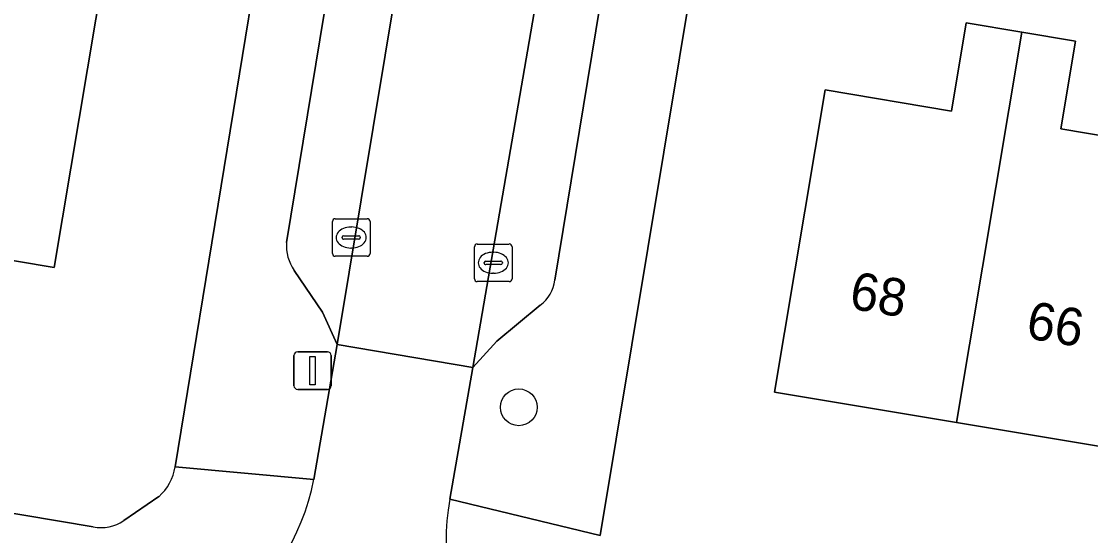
# Model space of a CAD drawing. Extents: x 163683 to 164494, y 382709 to 383872.
# Drawn here: x 163796.88 to 163825.35, y 383156.46 to 383170.15 of the extents above; entities that cross this region are included whole.
import ezdxf

# ---------------------------------------------------------------- set-up
doc = ezdxf.new("R2010")
doc.units = 0
for name, color, linetype in [('IMGEO_Boom', 7, 'Continuous'), ('IMGEO_Erf', 7, 'Continuous'), ('IMGEO_Kolk', 7, 'Continuous'), ('IMGEO_Lichtmast', 7, 'Continuous'), ('IMGEO_Pand', 7, 'Continuous'), ('IMGEO_Pand_nummerreeks', 7, 'Continuous'), ('IMGEO_Parkeervlak_open', 7, 'Continuous'), ('IMGEO_Rijbaan_lokaal_open', 7, 'Continuous'), ('IMGEO_Voetpad_open', 7, 'Continuous')]:
    doc.layers.add(name, color=color, linetype=linetype)

msp = doc.modelspace()

# ---------------------------------------------------------------- linework, layer by layer
at = {"layer": 'IMGEO_Boom'}
msp.add_circle((163810.122, 383159.875), 0.489, dxfattribs=at)
at = {"layer": 'IMGEO_Erf'}
for points in [[(163800.972, 383158.294), (163804.884, 383182.205)], [(163816.096, 383179.394), (163812.287, 383156.459)], [(163795.588, 383172.121), (163799.079, 383171.536), (163797.751, 383163.599), (163792.889, 383164.412)], [(163826.463, 383158.689), (163821.773, 383159.473), (163816.934, 383160.282), (163818.279, 383168.325), (163821.639, 383167.763), (163822.032, 383170.113), (163823.513, 383169.866), (163824.948, 383169.626), (163824.557, 383167.285), (163827.811, 383166.741)], [(163777.527, 383160.268), (163798.786, 383156.69)], [(163799.605, 383156.859), (163800.535, 383157.496)]]:
    msp.add_lwpolyline(points, dxfattribs=at)
for centre, radius, start, end in [((163799.694, 383158.475), 1.291, 310.6621, 351.926), ((163798.989, 383157.776), 1.105, 259.4223, 303.8963)]:
    msp.add_arc(centre, radius, start, end, dxfattribs=at)
at = {"layer": 'IMGEO_Kolk'}
for p, q in [((163805.16, 383163.97), (163805.16, 383164.822)), ((163805.235, 383164.896), (163806.087, 383164.896)), ((163806.161, 383164.822), (163806.161, 383163.97)), ((163805.462, 383164.439), (163805.86, 383164.439)), ((163805.648, 383164.676), (163805.673, 383164.676)), ((163805.419, 383164.39), (163805.419, 383164.402)), ((163805.857, 383164.353), (163805.459, 383164.353)), ((163805.903, 383164.402), (163805.903, 383164.39)), ((163808.942, 383163.297), (163808.942, 383164.149)), ((163809.017, 383164.223), (163809.869, 383164.223)), ((163809.943, 383164.149), (163809.943, 383163.297)), ((163806.087, 383163.896), (163805.235, 383163.896)), ((163805.671, 383164.116), (163805.646, 383164.116)), ((163809.43, 383164.003), (163809.455, 383164.003)), ((163809.201, 383163.717), (163809.201, 383163.729)), ((163809.639, 383163.68), (163809.241, 383163.68)), ((163809.244, 383163.766), (163809.642, 383163.766)), ((163809.685, 383163.729), (163809.685, 383163.717)), ((163809.453, 383163.443), (163809.428, 383163.443)), ((163809.869, 383163.223), (163809.017, 383163.223))]:
    msp.add_line(p, q, dxfattribs=at)
for points in [[(163805.16, 383163.97), (163805.16, 383164.822)], [(163805.235, 383164.896), (163806.087, 383164.896)], [(163806.161, 383164.822), (163806.161, 383163.97)], [(163808.942, 383163.297), (163808.942, 383164.149)], [(163809.017, 383164.223), (163809.869, 383164.223)], [(163809.943, 383164.149), (163809.943, 383163.297)], [(163806.087, 383163.896), (163805.235, 383163.896)], [(163809.869, 383163.223), (163809.017, 383163.223)]]:
    msp.add_lwpolyline(points, dxfattribs=at)
for centre, radius, start, end in [((163805.237, 383164.82), 0.0765, 91.552, 178.448), ((163805.237, 383164.82), 0.0765, 91.552, 178.448), ((163806.085, 383164.82), 0.0765, 1.552, 88.448), ((163806.085, 383164.82), 0.0765, 1.552, 88.448), ((163805.459, 383164.399), 0.0403, 85.8775, 175.7526), ((163805.864, 383164.401), 0.0386, 1.7309, 96.639), ((163805.456, 383164.389), 0.0366, 178.938, 274.7102), ((163805.86, 383164.396), 0.043, 264.8664, 352.4533), ((163809.019, 383164.147), 0.0765, 91.552, 178.448), ((163809.019, 383164.147), 0.0765, 91.552, 178.448), ((163809.867, 383164.147), 0.0765, 1.552, 88.448), ((163809.867, 383164.147), 0.0765, 1.552, 88.448), ((163805.237, 383163.972), 0.0765, 181.552, 268.448), ((163805.237, 383163.972), 0.0765, 181.552, 268.448), ((163806.085, 383163.972), 0.0765, 271.552, 358.448), ((163806.085, 383163.972), 0.0765, 271.552, 358.448), ((163809.241, 383163.726), 0.0403, 85.8775, 175.7526), ((163809.238, 383163.716), 0.0366, 178.938, 274.7102), ((163809.642, 383163.723), 0.043, 264.8664, 352.4533), ((163809.646, 383163.728), 0.0386, 1.7309, 96.639), ((163809.019, 383163.299), 0.0765, 181.552, 268.448), ((163809.019, 383163.299), 0.0765, 181.552, 268.448), ((163809.867, 383163.299), 0.0765, 271.552, 358.448), ((163809.867, 383163.299), 0.0765, 271.552, 358.448)]:
    msp.add_arc(centre, radius, start, end, dxfattribs=at)
for centre, major_axis, ratio, start_param, end_param in [((163805.647, 383164.396), (-0.387, 0.002), 0.722429, 4.712389, 7.853982), ((163805.672, 383164.396), (-0.39, 0.002), 0.717154, 1.570796, 4.712389), ((163809.429, 383163.723), (-0.387, 0.002), 0.722429, 4.712389, 7.853982), ((163809.454, 383163.723), (-0.39, 0.002), 0.717154, 1.570796, 4.712389)]:
    msp.add_ellipse(centre, major_axis=major_axis, ratio=ratio, start_param=start_param, end_param=end_param, dxfattribs=at)
at = {"layer": 'IMGEO_Lichtmast'}
for p, q in [((163804.235, 383161.351), (163805.025, 383161.351)), ((163805.025, 383161.351), (163804.235, 383161.351)), ((163804.135, 383160.451), (163804.135, 383161.251)), ((163804.135, 383161.251), (163804.135, 383160.451)), ((163805.125, 383161.251), (163805.125, 383160.451)), ((163805.125, 383160.451), (163805.125, 383161.251)), ((163805.025, 383160.351), (163804.235, 383160.351)), ((163804.235, 383160.351), (163805.025, 383160.351))]:
    msp.add_line(p, q, dxfattribs=at)
msp.add_lwpolyline([(163804.555, 383161.226), (163804.705, 383161.226), (163804.705, 383160.476), (163804.555, 383160.476), (163804.555, 383161.226)], dxfattribs=at)
for centre, start, end in [((163804.235, 383161.251), 90, 180), ((163804.235, 383161.251), 90, 180), ((163805.025, 383161.251), 0, 90), ((163805.025, 383161.251), 360, 90), ((163804.235, 383160.451), 180, 270), ((163804.235, 383160.451), 180, 270), ((163805.025, 383160.451), 270, 0), ((163805.025, 383160.451), 270, 0)]:
    msp.add_arc(centre, 0.1, start, end, dxfattribs=at)
at = {"layer": 'IMGEO_Pand'}
for points in [[(163794.611, 383174.689), (163792.889, 383164.412), (163797.751, 383163.599), (163799.079, 383171.536), (163795.588, 383172.121), (163795.979, 383174.46)], [(163821.773, 383159.473), (163823.513, 383169.866), (163822.032, 383170.113), (163821.639, 383167.763), (163818.279, 383168.325), (163816.934, 383160.282)], [(163821.773, 383159.473), (163826.463, 383158.689), (163827.811, 383166.741), (163824.557, 383167.285), (163824.948, 383169.626), (163823.513, 383169.866)]]:
    msp.add_lwpolyline(points, close=True, dxfattribs=at)
at = {"layer": 'IMGEO_Parkeervlak_open'}
for points in [[(163812.512, 383181.477), (163811.944, 383178.556), (163808.901, 383160.938), (163809.541, 383161.632), (163810.692, 383162.593)], [(163811.086, 383163.259), (163813.595, 383178.543)], [(163804.142, 383163.521), (163804.9, 383162.407), (163805.285, 383161.544), (163807.843, 383176.959)], [(163805.603, 383174.418), (163803.94, 383164.266)]]:
    msp.add_lwpolyline(points, dxfattribs=at)
for centre, radius, start, end in [((163805.076, 383164.174), 1.14, 175.3833, 214.9576), ((163810.072, 383163.409), 1.025, 307.2224, 351.5612)]:
    msp.add_arc(centre, radius, start, end, dxfattribs=at)
at = {"layer": 'IMGEO_Rijbaan_lokaal_open'}
msp.add_lwpolyline([(163819.538, 383207.865), (163819.632, 383208.209), (163825.009, 383228.231), (163821.284, 383229.236), (163821.257, 383229.134), (163821.224, 383229.007), (163815.899, 383208.952), (163808.9, 383182.594), (163807.857, 383177.043), (163807.843, 383176.959), (163805.285, 383161.544), (163808.901, 383160.938), (163811.944, 383178.556), (163812.512, 383181.477), (163812.535, 383181.595), (163813.306, 383184.59)], close=True, dxfattribs=at)
msp.add_lwpolyline([(163808.29, 383157.426), (163808.901, 383160.938), (163805.285, 383161.544), (163804.663, 383157.957)], dxfattribs=at)
for centre, radius, start, end in [((163798.873, 383159.041), 5.89, 260.0953, 349.4001), ((163813.871, 383156.345), 5.685, 169.0395, 261.2539)]:
    msp.add_arc(centre, radius, start, end, dxfattribs=at)
at = {"layer": 'IMGEO_Voetpad_open'}
for points in [[(163839.135, 383310.697), (163825.204, 383258.5), (163824.418, 383255.554), (163805.809, 383185.829), (163804.95, 383182.609), (163804.884, 383182.205), (163800.972, 383158.294), (163804.663, 383157.957), (163805.285, 383161.544), (163804.9, 383162.407), (163804.142, 383163.521)], [(163810.692, 383162.593), (163809.541, 383161.632), (163808.901, 383160.938), (163808.29, 383157.426), (163812.287, 383156.459), (163816.096, 383179.394), (163816.591, 383182.375), (163829.711, 383231.555), (163830.648, 383235.069), (163831.4, 383237.888), (163850.058, 383307.826)], [(163813.595, 383178.543), (163811.086, 383163.259)], [(163803.94, 383164.266), (163805.603, 383174.418)], [(163798.786, 383156.69), (163777.527, 383160.268), (163775.936, 383160.536), (163752.432, 383164.492)], [(163804.663, 383157.957), (163800.972, 383158.294)], [(163800.535, 383157.496), (163799.605, 383156.859)], [(163812.287, 383156.459), (163808.29, 383157.426)]]:
    msp.add_lwpolyline(points, dxfattribs=at)
for centre, radius, start, end in [((163805.076, 383164.174), 1.14, 175.3833, 214.9576), ((163810.072, 383163.409), 1.025, 307.2224, 351.5612), ((163799.694, 383158.475), 1.291, 310.6621, 351.926), ((163798.873, 383159.041), 5.89, 260.0953, 349.4001), ((163813.871, 383156.345), 5.685, 169.0395, 261.2539), ((163798.989, 383157.776), 1.105, 259.4223, 303.8963)]:
    msp.add_arc(centre, radius, start, end, dxfattribs=at)

# ---------------------------------------------------------------- texts
at = {"layer": 'IMGEO_Pand_nummerreeks'}
for s, p in [('68', (163818.892, 383162.51)), ('66', (163823.597, 383161.722))]:
    msp.add_text(s, height=1, rotation=350.5071, dxfattribs=at).set_placement(p)

doc.saveas('drawing.dxf')
